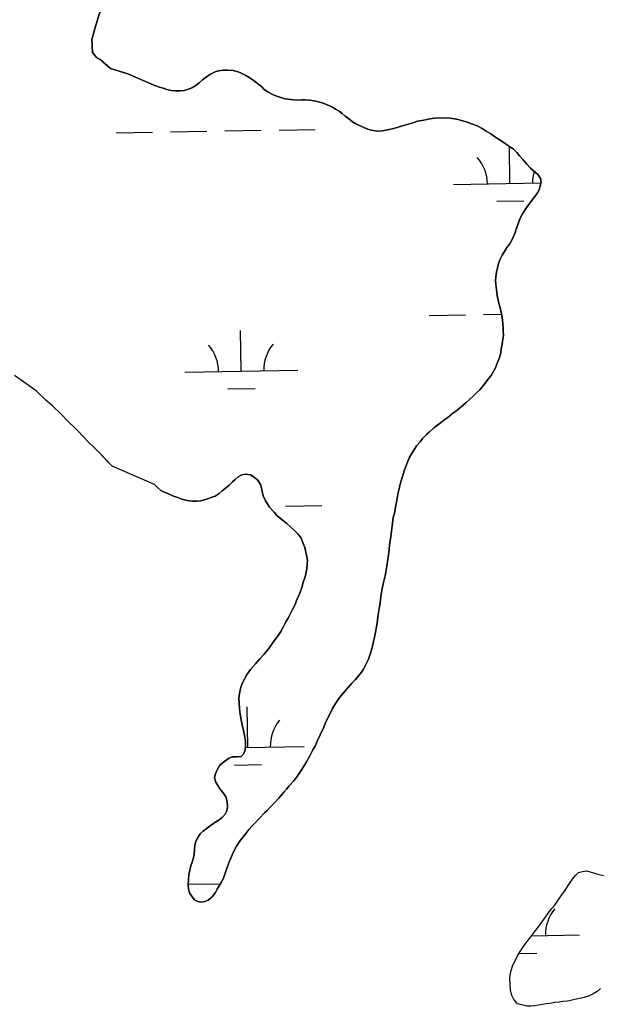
# Model space of a CAD drawing. Extents: x 3887375 to 3925618, y 296674 to 322633.
# Drawn here: x 3898244 to 3898757, y 317372 to 318244 of the extents above; entities that cross this region are included whole.
import ezdxf

# ---------------------------------------------------------------- set-up
doc = ezdxf.new("R2010")
doc.units = 0
doc.layers.add('V-TOPO-SHOR', color=7, linetype='Continuous')
doc.layers.add('V-WETL-SWMP', color=7, linetype='Continuous')

msp = doc.modelspace()

# ---------------------------------------------------------------- linework, layer by layer
at = {"layer": 'V-TOPO-SHOR'}
for points in [[(3898361.93, 318186.91), (3898339.73, 318196.5), (3898324.39, 318201.36), (3898315.26, 318209.21), (3898312.2, 318210.8), (3898308.42, 318215.48), (3898307.83, 318227.05), (3898311.09, 318238.57), (3898314.34, 318249.31), (3898318.3, 318256.18), (3898321.44, 318259.99), (3898327.66, 318263.75), (3898336.19, 318266.7), (3898346.22, 318267.32), (3898380.1, 318252.86)], [(3898663.93, 318141.13), (3898660.5, 318143.51), (3898656.58, 318145.9), (3898652.9, 318148.34), (3898648.48, 318150.59), (3898643.59, 318152.37), (3898640.11, 318153.83), (3898634.77, 318155.34), (3898630.14, 318156.54), (3898624.53, 318157.58), (3898617.99, 318157.66), (3898610.76, 318157.32), (3898606.56, 318156.84), (3898601.4, 318155.72), (3898595.8, 318154.66), (3898590.85, 318153.09), (3898586.63, 318151.76), (3898582.36, 318150.61), (3898577.68, 318149.18), (3898573.23, 318148.04), (3898569.25, 318147.11), (3898564.79, 318146.25), (3898560.56, 318146.02), (3898556.6, 318146.51), (3898552.67, 318147.49), (3898548.95, 318148.92), (3898544.98, 318150.57), (3898541.94, 318152.16), (3898538.38, 318154.26), (3898534.86, 318157.06), (3898531.78, 318159.14), (3898529.18, 318161.42), (3898526.35, 318163.49), (3898523.24, 318165.29), (3898520.6, 318167.13), (3898515.83, 318169.32), (3898512.24, 318170.73), (3898509.33, 318171.59), (3898504.26, 318172.76), (3898500.65, 318173.39), (3898496.51, 318173.63), (3898493.42, 318173.55), (3898489.55, 318173.47), (3898486.15, 318173.71), (3898481.54, 318174.37), (3898478.37, 318174.52), (3898474.98, 318175.61), (3898470.39, 318177.08), (3898467.5, 318178.43), (3898463.39, 318180.6), (3898460.22, 318182.92), (3898458.05, 318185), (3898455.41, 318187.1), (3898452.82, 318189.16), (3898450.41, 318191.02), (3898447.49, 318193.2), (3898444.08, 318195.29), (3898439.97, 318197.18), (3898437.1, 318198.33), (3898432.75, 318199.47), (3898428.13, 318199.96), (3898423.77, 318199.94), (3898419.91, 318199.19), (3898416.87, 318198.44), (3898412.62, 318196.26), (3898409.07, 318194.05), (3898405.73, 318191.38), (3898402.63, 318188.69), (3898399.77, 318186.46), (3898396.69, 318184.48), (3898393.16, 318182.97), (3898389.42, 318181.93), (3898385.92, 318181.58), (3898381.74, 318181.48), (3898378.04, 318181.83), (3898374.13, 318182.89), (3898370.92, 318183.92), (3898367.7, 318184.72), (3898364.26, 318185.99), (3898361.93, 318186.91)], [(3898704.49, 318104.21), (3898702.51, 318107.29), (3898700.26, 318109.45), (3898697.77, 318111.39), (3898695.28, 318113.56), (3898692.6, 318116.66), (3898688.8, 318120.96), (3898686.11, 318124.06), (3898683.66, 318127.16), (3898680.74, 318130.04), (3898677.1, 318132.48), (3898673.69, 318134.68), (3898670.52, 318136.87), (3898667.33, 318138.83), (3898663.93, 318141.13)], [(3898570.63, 317775.83), (3898571.01, 317780.45), (3898572.17, 317787.38), (3898572.79, 317792.23), (3898573.71, 317799.39), (3898574.34, 317804.25), (3898575.67, 317809.54), (3898576.26, 317813.47), (3898577.38, 317819.46), (3898578.49, 317824.99), (3898579.3, 317828.45), (3898580.4, 317833.75), (3898581.42, 317836.73), (3898582.22, 317839.72), (3898583.01, 317842.71), (3898584.3, 317846.62), (3898585.81, 317850.51), (3898588.84, 317857.84), (3898590.32, 317860.57), (3898593.01, 317864.9), (3898594.96, 317867.61), (3898598.34, 317871.68), (3898600.27, 317874.17), (3898604.11, 317877.99), (3898606.5, 317880.23), (3898610.32, 317883.59), (3898614.61, 317886.93), (3898619.84, 317890.94), (3898622.69, 317892.93), (3898626.75, 317896.29), (3898629.6, 317898.28), (3898634.12, 317901.85), (3898638.66, 317905.87), (3898641.77, 317908.79), (3898645.6, 317912.38), (3898647.99, 317914.62), (3898650.86, 317917.31), (3898654.73, 317922.06), (3898657.89, 317926.37), (3898660.79, 317929.98), (3898664.47, 317936.13), (3898667.24, 317943), (3898668.27, 317945.98), (3898669.33, 317950.12), (3898669.89, 317953.12), (3898670.74, 317957.73), (3898671.34, 317962.12), (3898671.68, 317965.36), (3898671.57, 317969.08), (3898671.44, 317972.1), (3898671.33, 317976.05), (3898670.57, 317981.18), (3898669.98, 317984.44), (3898668.76, 317989.82), (3898667.31, 317995.2), (3898666.33, 318000.57), (3898665.57, 318005.7), (3898665.02, 318010.36), (3898664.89, 318013.61), (3898665.01, 318017.09), (3898665.6, 318021.25), (3898666.43, 318025.16), (3898667.48, 318029.07), (3898668.99, 318032.74), (3898670.51, 318036.4), (3898672.7, 318039.58), (3898674.9, 318042.98), (3898677.33, 318046.39), (3898679.29, 318049.57), (3898680.55, 318052.78), (3898681.8, 318055.52), (3898683.08, 318059.2), (3898684.11, 318062.41), (3898685.38, 318065.85), (3898686.65, 318069.06), (3898688.63, 318072.93), (3898690.59, 318076.12), (3898693.02, 318079.52), (3898695.2, 318082.23), (3898697.39, 318085.41), (3898699.81, 318088.58), (3898701.76, 318091.3), (3898703.24, 318094.04), (3898704.28, 318097.72), (3898705.08, 318100.94), (3898704.49, 318104.21)], [(3898363.13, 317833.7), (3898325.65, 317849.89), (3898325.09, 317850.47), (3898321.17, 317854.5), (3898315.16, 317861.02), (3898310.64, 317865.37), (3898303.71, 317872.21), (3898301.3, 317874.7), (3898294.07, 317882.15), (3898285.93, 317890.23), (3898280.81, 317895.51), (3898272.98, 317902.97), (3898267.24, 317907.95), (3898258.8, 317916.04), (3898252.45, 317920.73), (3898239.43, 317929.8)], [(3898363.13, 317833.7), (3898365.46, 317831.21), (3898368.85, 317828.32), (3898371.81, 317826.83), (3898375.02, 317825.57), (3898380.05, 317823.31), (3898383.04, 317822.29), (3898387.39, 317820.52), (3898391.99, 317819.44), (3898396.85, 317818.82), (3898400.55, 317818.71), (3898404.04, 317819.05), (3898409.2, 317820.51), (3898413.19, 317822.01), (3898416.71, 317823.28), (3898420.27, 317825.72), (3898422.9, 317827.96), (3898425.75, 317830.18), (3898429.09, 317832.86), (3898432.21, 317836.01), (3898434.59, 317838.02), (3898437.22, 317840.48), (3898440.53, 317842.23), (3898443.56, 317842.83), (3898447.95, 317842.22), (3898450.45, 317840.52), (3898454.53, 317837.37), (3898457.17, 317833.11), (3898458.37, 317827.27), (3898459.41, 317823.52), (3898461.36, 317819.05), (3898464.89, 317813.6), (3898468.92, 317809.06), (3898471.38, 317806.2), (3898476.13, 317802.33), (3898480.19, 317798.95), (3898484.03, 317795.58), (3898487.63, 317792.21), (3898490.33, 317789.57), (3898493, 317786), (3898494.7, 317781.31), (3898495.99, 317778.02), (3898497.62, 317771.24), (3898498.4, 317766.57), (3898497.91, 317758.7), (3898496.31, 317752.02), (3898494.76, 317747.2), (3898493.7, 317743.29), (3898491.66, 317737.55), (3898488.9, 317731.15), (3898487.87, 317728.16), (3898485.64, 317723.6), (3898484.15, 317720.63), (3898481.43, 317715.38), (3898479.47, 317712.19), (3898476.99, 317707.4), (3898474.78, 317703.53), (3898471.85, 317699.22), (3898468.21, 317694.23), (3898464.81, 317689.47), (3898463.1, 317686.97), (3898459.97, 317683.36), (3898456.36, 317679.53), (3898452.5, 317675.02), (3898448.17, 317670.05), (3898445.01, 317665.75), (3898443.29, 317662.79), (3898441.05, 317658.22), (3898439.53, 317654.32), (3898438.71, 317650.4), (3898438.14, 317647.18), (3898437.81, 317644.17), (3898437.94, 317640.92), (3898438.46, 317635.33), (3898439, 317630.67), (3898439.76, 317625.55), (3898440.78, 317621.1), (3898442.01, 317616.19), (3898442.79, 317611.53), (3898443.56, 317606.86), (3898443.65, 317602.45), (3898443.31, 317598.98), (3898442.04, 317595.77), (3898439.87, 317593.06), (3898436.38, 317592.94), (3898431.97, 317592.85), (3898428.67, 317591.33), (3898424.16, 317588), (3898421.05, 317585.32), (3898418.61, 317581.45), (3898416.84, 317577.1), (3898416.28, 317574.1), (3898417.55, 317570.35), (3898419.31, 317567.51), (3898421.08, 317564.66), (3898423.97, 317560.86), (3898426.19, 317557.54), (3898427.44, 317553.32), (3898427.75, 317548.67)], [(3898427.75, 317548.67), (3898427.18, 317545.21), (3898425.68, 317542.01), (3898423.04, 317539.31), (3898419.47, 317536.64), (3898414.73, 317533.54), (3898409.98, 317529.99), (3898406.17, 317527.09), (3898403.54, 317524.63), (3898401.1, 317520.99), (3898399.62, 317518.26), (3898398.79, 317514.34), (3898398.45, 317510.87), (3898398.31, 317506.47), (3898397.49, 317502.78), (3898396.46, 317499.57), (3898395.44, 317496.59), (3898394.38, 317492.67), (3898393.56, 317488.76), (3898393.17, 317484.13), (3898393.02, 317479.49), (3898393.38, 317476.23), (3898394.19, 317472.49), (3898396.63, 317469.17), (3898398.63, 317466.32), (3898401.6, 317465.06), (3898404.6, 317464.27), (3898407.63, 317464.86), (3898410.69, 317466.16), (3898414.26, 317469.06), (3898417.17, 317472.91), (3898418.66, 317475.88), (3898422.1, 317481.8), (3898424.08, 317485.68), (3898426.63, 317492.55), (3898428.67, 317498.29), (3898431.2, 317504.7), (3898432.71, 317508.37), (3898435.67, 317513.84), (3898439.32, 317519.06), (3898443.19, 317523.8), (3898446.59, 317528.57), (3898449.48, 317531.72), (3898451.88, 317534.2), (3898455.96, 317538.47), (3898460.53, 317543.43), (3898462.92, 317545.44), (3898465.8, 317548.59), (3898468.68, 317551.52), (3898473.01, 317556.25), (3898477.6, 317561.67), (3898480, 317564.14), (3898482.41, 317567.08), (3898486.27, 317571.6), (3898488.93, 317574.99), (3898491.85, 317579.07), (3898495.03, 317584.07), (3898497.72, 317588.4), (3898500.2, 317593.19), (3898503.17, 317598.89), (3898505.14, 317602.31), (3898506.9, 317606.66), (3898509.63, 317612.14), (3898512.87, 317619), (3898514.13, 317622.2), (3898515.88, 317626.09), (3898517.87, 317629.97), (3898520.6, 317635.45), (3898523.29, 317640), (3898526.22, 317644.32), (3898528.64, 317647.25), (3898532.02, 317651.32), (3898534.19, 317653.8), (3898537.8, 317657.86), (3898540.93, 317661.24), (3898543.58, 317664.4), (3898546.24, 317667.8), (3898547.95, 317670.29), (3898549.92, 317673.94), (3898552.41, 317679.2), (3898554.47, 317685.4), (3898556.3, 317691.83), (3898556.87, 317695.07), (3898557.95, 317699.67), (3898558.52, 317702.9), (3898559.37, 317707.74), (3898560.25, 317713.29), (3898560.6, 317716.99), (3898561.41, 317720.44), (3898561.75, 317723.91), (3898562.61, 317728.99), (3898563.17, 317731.98), (3898563.78, 317736.37), (3898564.37, 317740.3), (3898565.48, 317745.83), (3898567.1, 317752.74), (3898567.67, 317756.2), (3898568.54, 317761.51), (3898569.13, 317765.43), (3898570.02, 317771.44), (3898570.63, 317775.83)], [(3898684.09, 317374.4), (3898680.99, 317378.18), (3898679.27, 317381.68), (3898678.05, 317386.78), (3898677.72, 317390.7), (3898677.48, 317397.37), (3898678.36, 317403.09), (3898680.14, 317408.55), (3898681.86, 317411.94), (3898684.32, 317416.91), (3898686.51, 317420.75), (3898689.42, 317425.25), (3898691.57, 317427.94), (3898695.89, 317433.55), (3898700.45, 317439.6), (3898702.38, 317442.3), (3898705.25, 317445.88), (3898709.1, 317451.04), (3898711.03, 317453.97), (3898714.4, 317458.46), (3898717.26, 317461.81), (3898720.65, 317466.98), (3898724.02, 317471.7), (3898725.95, 317474.4), (3898728.37, 317478.23), (3898730.78, 317481.83), (3898733.67, 317485.87), (3898735.82, 317488.33), (3898738.19, 317490.55), (3898741.66, 317491.35), (3898745.36, 317491.92), (3898749.23, 317490.88), (3898752.42, 317489.85), (3898755.38, 317489.07), (3898760.17, 317488)], [(3898757.62, 317388.1), (3898754.54, 317385.45), (3898751.25, 317383.26), (3898747.06, 317381.32), (3898743.11, 317380.07), (3898738.94, 317379.06), (3898733.62, 317378.08), (3898728.29, 317376.88), (3898724.15, 317376.55), (3898721.14, 317375.96), (3898717.22, 317375.63), (3898712.83, 317374.85), (3898709.6, 317374.5), (3898706.6, 317373.9), (3898702.67, 317373.34), (3898699.43, 317372.76), (3898695.97, 317372.41), (3898692.52, 317372.29), (3898684.09, 317374.4)]]:
    msp.add_lwpolyline(points, dxfattribs=at)
at = {"layer": 'V-WETL-SWMP'}
for p, q in [((3898329.43, 318144.48), (3898361.42, 318145.03)), ((3898377.42, 318145.31), (3898409.42, 318145.86)), ((3898425.41, 318146.13), (3898457.41, 318146.68)), ((3898473.41, 318146.96), (3898505.4, 318147.51)), ((3898677.56, 318099.71), (3898677, 318132.54)), ((3898627.57, 318098.85), (3898704.89, 318100.18)), ((3898665.83, 318084.08), (3898689.83, 318084.49)), ((3898606.15, 317983.04), (3898638.14, 317983.59)), ((3898654.14, 317983.86), (3898670.04, 317984.13)), ((3898439.9, 317933.75), (3898439.29, 317969.74)), ((3898389.91, 317932.89), (3898489.9, 317934.6)), ((3898428.17, 317918.11), (3898452.17, 317918.52)), ((3898479.12, 317814.33), (3898511.11, 317814.88)), ((3898445.61, 317601.12), (3898445, 317637.11)), ((3898443.52, 317601.08), (3898495.61, 317601.98)), ((3898433.88, 317585.49), (3898457.88, 317585.9)), ((3898393.04, 317480.13), (3898420.83, 317480.61)), ((3898696.68, 317434.59), (3898738.97, 317435.32)), ((3898685.49, 317418.97), (3898701.24, 317419.24))]:
    msp.add_line(p, q, dxfattribs=at)
for points in [[(3898314.34, 318249.31), (3898311.09, 318238.57), (3898307.83, 318227.06), (3898308.42, 318215.48), (3898312.2, 318210.8), (3898315.26, 318209.21), (3898324.39, 318201.36), (3898339.73, 318196.5), (3898361.93, 318186.91), (3898364.26, 318185.99), (3898367.7, 318184.72), (3898370.92, 318183.92), (3898374.13, 318182.89), (3898378.04, 318181.83), (3898381.74, 318181.48), (3898385.92, 318181.58), (3898389.42, 318181.93), (3898393.16, 318182.97), (3898396.69, 318184.48), (3898399.77, 318186.46), (3898402.63, 318188.69), (3898405.73, 318191.38), (3898409.07, 318194.05), (3898412.62, 318196.26), (3898416.87, 318198.44), (3898419.91, 318199.19), (3898423.77, 318199.94), (3898428.13, 318199.96), (3898432.75, 318199.47), (3898437.09, 318198.33), (3898439.97, 318197.18), (3898444.08, 318195.29), (3898447.49, 318193.2), (3898450.41, 318191.02), (3898452.82, 318189.16), (3898455.41, 318187.09), (3898458.05, 318185), (3898460.22, 318182.92), (3898463.39, 318180.6), (3898467.5, 318178.43), (3898470.39, 318177.08), (3898474.98, 318175.61), (3898478.37, 318174.53), (3898481.54, 318174.37), (3898486.15, 318173.71), (3898489.55, 318173.47), (3898493.41, 318173.55), (3898496.51, 318173.63), (3898500.65, 318173.39), (3898504.26, 318172.76), (3898509.33, 318171.59), (3898512.24, 318170.73), (3898515.83, 318169.32), (3898520.6, 318167.13), (3898523.25, 318165.29), (3898526.36, 318163.49), (3898529.18, 318161.42), (3898531.78, 318159.14), (3898534.86, 318157.06), (3898538.38, 318154.26), (3898541.94, 318152.16), (3898544.98, 318150.57), (3898548.95, 318148.92), (3898552.67, 318147.49), (3898556.6, 318146.51), (3898560.56, 318146.02), (3898564.79, 318146.25), (3898569.25, 318147.11), (3898573.23, 318148.04), (3898577.68, 318149.18), (3898582.36, 318150.61), (3898586.63, 318151.76), (3898590.85, 318153.09), (3898595.8, 318154.66), (3898601.4, 318155.72), (3898606.56, 318156.84), (3898610.76, 318157.32), (3898617.99, 318157.66), (3898624.53, 318157.57), (3898630.14, 318156.54), (3898634.77, 318155.34), (3898640.11, 318153.83), (3898643.59, 318152.37), (3898648.48, 318150.59), (3898652.9, 318148.34), (3898656.58, 318145.9)], [(3898656.58, 318145.9), (3898660.5, 318143.51), (3898663.93, 318141.13), (3898667.33, 318138.83), (3898670.52, 318136.87), (3898673.7, 318134.68), (3898677.1, 318132.48), (3898680.74, 318130.04), (3898683.66, 318127.16), (3898686.11, 318124.06), (3898688.8, 318120.96), (3898692.6, 318116.66), (3898695.29, 318113.56), (3898697.77, 318111.39), (3898700.26, 318109.45), (3898702.51, 318107.29), (3898704.49, 318104.21), (3898705.08, 318100.94), (3898704.28, 318097.72), (3898703.24, 318094.04), (3898701.75, 318091.3), (3898699.81, 318088.58), (3898697.39, 318085.41), (3898695.2, 318082.24), (3898693.02, 318079.52), (3898690.59, 318076.12), (3898688.63, 318072.94), (3898686.65, 318069.06), (3898685.38, 318065.85), (3898684.11, 318062.41), (3898683.08, 318059.2), (3898681.8, 318055.52), (3898680.55, 318052.78), (3898679.29, 318049.57), (3898677.33, 318046.39), (3898674.9, 318042.99), (3898672.7, 318039.58), (3898670.51, 318036.4), (3898669, 318032.74), (3898667.48, 318029.07), (3898666.43, 318025.16), (3898665.6, 318021.24), (3898665.01, 318017.09), (3898664.89, 318013.61), (3898665.02, 318010.36), (3898665.56, 318005.7), (3898666.33, 318000.57), (3898667.31, 317995.2), (3898668.76, 317989.82), (3898669.98, 317984.44), (3898670.57, 317981.18), (3898671.33, 317976.05), (3898671.44, 317972.1), (3898671.57, 317969.08), (3898671.68, 317965.36), (3898671.34, 317962.12), (3898670.74, 317957.73), (3898669.89, 317953.12), (3898669.33, 317950.12), (3898668.27, 317945.98), (3898667.24, 317943), (3898664.47, 317936.13), (3898660.79, 317929.98), (3898657.89, 317926.36), (3898654.73, 317922.06), (3898650.86, 317917.31), (3898647.99, 317914.62), (3898645.6, 317912.38), (3898641.77, 317908.79), (3898638.66, 317905.87), (3898634.12, 317901.85), (3898629.59, 317898.28), (3898626.75, 317896.28), (3898622.69, 317892.93), (3898619.84, 317890.94), (3898614.61, 317886.93), (3898610.32, 317883.59), (3898606.5, 317880.23), (3898604.11, 317877.99), (3898600.27, 317874.17), (3898598.34, 317871.68), (3898594.96, 317867.62), (3898593.01, 317864.9), (3898590.32, 317860.57), (3898588.84, 317857.84), (3898585.81, 317850.51), (3898584.3, 317846.62), (3898583.01, 317842.71), (3898582.22, 317839.72), (3898581.42, 317836.73), (3898580.4, 317833.75), (3898579.3, 317828.45), (3898578.49, 317824.99), (3898577.38, 317819.46), (3898576.26, 317813.47), (3898575.67, 317809.54), (3898574.34, 317804.25), (3898573.71, 317799.39), (3898572.79, 317792.23), (3898572.17, 317787.38), (3898571.01, 317780.46)], [(3898325.65, 317849.89), (3898325.09, 317850.47), (3898321.18, 317854.5), (3898315.16, 317861.02), (3898310.64, 317865.37), (3898303.71, 317872.21), (3898301.3, 317874.7), (3898294.07, 317882.15), (3898285.93, 317890.23), (3898280.81, 317895.51), (3898272.98, 317902.97), (3898267.24, 317907.96), (3898258.8, 317916.04), (3898252.45, 317920.73), (3898239.43, 317929.8)], [(3898427.18, 317545.21), (3898427.75, 317548.67), (3898427.44, 317553.32), (3898426.19, 317557.54), (3898423.97, 317560.86), (3898421.08, 317564.66), (3898419.31, 317567.51), (3898417.55, 317570.35), (3898416.28, 317574.1), (3898416.84, 317577.1), (3898418.61, 317581.45), (3898421.05, 317585.32), (3898424.16, 317588), (3898428.67, 317591.33), (3898431.97, 317592.85), (3898436.38, 317592.94), (3898439.87, 317593.06), (3898442.04, 317595.77), (3898443.31, 317598.98), (3898443.65, 317602.45), (3898443.56, 317606.86), (3898442.79, 317611.53), (3898442.01, 317616.19), (3898440.78, 317621.1), (3898439.76, 317625.54), (3898439, 317630.67), (3898438.46, 317635.33), (3898437.94, 317640.92), (3898437.81, 317644.17), (3898438.14, 317647.18), (3898438.71, 317650.41), (3898439.54, 317654.32), (3898441.05, 317658.22), (3898443.29, 317662.79), (3898445.01, 317665.75), (3898448.17, 317670.05), (3898452.5, 317675.02), (3898456.36, 317679.53), (3898459.97, 317683.36), (3898463.1, 317686.97), (3898464.81, 317689.47), (3898468.21, 317694.23), (3898471.85, 317699.22), (3898474.78, 317703.53), (3898476.99, 317707.4), (3898479.47, 317712.19), (3898481.43, 317715.38), (3898484.15, 317720.63), (3898485.64, 317723.6), (3898487.87, 317728.16), (3898488.9, 317731.15), (3898491.66, 317737.55), (3898493.7, 317743.29), (3898494.76, 317747.2), (3898496.3, 317752.02), (3898497.91, 317758.7), (3898498.4, 317766.57), (3898497.62, 317771.24), (3898495.99, 317778.02), (3898494.7, 317781.31), (3898493, 317786), (3898490.33, 317789.57), (3898487.63, 317792.21), (3898484.03, 317795.58), (3898480.19, 317798.95), (3898476.13, 317802.33), (3898471.38, 317806.2), (3898468.92, 317809.06), (3898464.89, 317813.6), (3898461.36, 317819.05), (3898459.41, 317823.52), (3898458.37, 317827.27), (3898457.17, 317833.11), (3898454.52, 317837.37), (3898450.45, 317840.52), (3898447.95, 317842.22), (3898443.56, 317842.83), (3898440.53, 317842.23), (3898437.22, 317840.48), (3898434.59, 317838.02), (3898432.21, 317836.01), (3898429.09, 317832.86), (3898425.75, 317830.18), (3898422.9, 317827.96), (3898420.27, 317825.72), (3898416.71, 317823.28), (3898413.19, 317822.01), (3898409.2, 317820.51), (3898404.04, 317819.05), (3898400.55, 317818.7), (3898396.85, 317818.82), (3898391.99, 317819.45), (3898387.39, 317820.52), (3898383.04, 317822.29), (3898380.05, 317823.31), (3898375.02, 317825.57), (3898371.81, 317826.83), (3898368.85, 317828.32), (3898365.46, 317831.21), (3898363.13, 317833.7), (3898325.65, 317849.89)], [(3898571.01, 317780.46), (3898570.63, 317775.83), (3898570.02, 317771.44), (3898569.13, 317765.43), (3898568.54, 317761.51), (3898567.67, 317756.2), (3898567.1, 317752.74), (3898565.48, 317745.83), (3898564.37, 317740.3), (3898563.78, 317736.37), (3898563.17, 317731.98), (3898562.61, 317728.99), (3898561.75, 317723.91), (3898561.41, 317720.44), (3898560.6, 317716.99), (3898560.25, 317713.29), (3898559.37, 317707.74), (3898558.52, 317702.9), (3898557.95, 317699.67), (3898556.87, 317695.06), (3898556.3, 317691.83), (3898554.47, 317685.4), (3898552.41, 317679.2), (3898549.92, 317673.94), (3898547.95, 317670.29), (3898546.24, 317667.8), (3898543.58, 317664.4), (3898540.92, 317661.24), (3898537.8, 317657.86), (3898534.19, 317653.8), (3898532.02, 317651.32), (3898528.64, 317647.26), (3898526.22, 317644.32), (3898523.3, 317640), (3898520.6, 317635.45), (3898517.87, 317629.97), (3898515.88, 317626.09), (3898514.13, 317622.2), (3898512.87, 317618.99), (3898509.63, 317612.14), (3898506.9, 317606.66), (3898505.14, 317602.31), (3898503.17, 317598.89), (3898500.2, 317593.19), (3898497.72, 317588.4), (3898495.03, 317584.07), (3898491.85, 317579.07), (3898488.93, 317574.99), (3898486.27, 317571.6), (3898482.41, 317567.08), (3898480, 317564.14), (3898477.6, 317561.67), (3898473.01, 317556.25), (3898468.68, 317551.52), (3898465.8, 317548.59), (3898462.92, 317545.44), (3898460.53, 317543.43), (3898455.96, 317538.47), (3898451.88, 317534.2), (3898449.48, 317531.72), (3898446.59, 317528.57), (3898443.19, 317523.8), (3898439.32, 317519.06), (3898435.67, 317513.84), (3898432.71, 317508.37), (3898431.2, 317504.7), (3898428.67, 317498.29), (3898426.63, 317492.55), (3898424.08, 317485.68), (3898422.1, 317481.8), (3898418.66, 317475.88), (3898417.17, 317472.91), (3898414.26, 317469.06), (3898410.69, 317466.16), (3898407.63, 317464.86), (3898404.6, 317464.27), (3898401.6, 317465.06), (3898398.63, 317466.32), (3898396.63, 317469.17), (3898394.19, 317472.49), (3898393.38, 317476.23), (3898393.02, 317479.49), (3898393.17, 317484.13), (3898393.56, 317488.76), (3898394.38, 317492.67), (3898395.44, 317496.58), (3898396.46, 317499.57), (3898397.49, 317502.78), (3898398.31, 317506.47), (3898398.45, 317510.87), (3898398.8, 317514.34), (3898399.62, 317518.26), (3898401.1, 317520.99), (3898403.54, 317524.63), (3898406.17, 317527.1), (3898409.98, 317529.99), (3898414.73, 317533.55), (3898419.47, 317536.64), (3898423.04, 317539.31), (3898425.68, 317542.01), (3898427.18, 317545.21)], [(3898757.62, 317388.1), (3898754.54, 317385.45), (3898751.25, 317383.26), (3898747.06, 317381.32), (3898743.11, 317380.07), (3898738.94, 317379.06), (3898733.62, 317378.08), (3898728.29, 317376.88), (3898724.15, 317376.55), (3898721.14, 317375.96), (3898717.22, 317375.63), (3898712.83, 317374.85), (3898709.6, 317374.49), (3898706.6, 317373.9), (3898702.67, 317373.34), (3898699.43, 317372.76), (3898695.98, 317372.41), (3898692.52, 317372.29), (3898684.09, 317374.4), (3898680.99, 317378.18), (3898679.27, 317381.68), (3898678.06, 317386.78), (3898677.72, 317390.7), (3898677.48, 317397.37), (3898678.35, 317403.09), (3898680.14, 317408.55), (3898681.86, 317411.94), (3898684.32, 317416.91), (3898686.51, 317420.75), (3898689.42, 317425.25), (3898691.57, 317427.94), (3898695.89, 317433.54), (3898700.45, 317439.6), (3898702.38, 317442.3), (3898705.25, 317445.88), (3898709.1, 317451.04), (3898711.03, 317453.97), (3898714.4, 317458.46), (3898717.26, 317461.81), (3898720.65, 317466.99), (3898724.02, 317471.7), (3898725.95, 317474.4), (3898728.37, 317478.23), (3898730.78, 317481.83), (3898733.67, 317485.87), (3898735.82, 317488.33), (3898738.19, 317490.55), (3898741.66, 317491.35), (3898745.36, 317491.92), (3898749.23, 317490.88), (3898752.42, 317489.86), (3898755.38, 317489.07), (3898760.17, 317488)]]:
    msp.add_lwpolyline(points, dxfattribs=at)
for centre, start, end in [((3898622.32, 318099.24), 0.21154, 41.7552), ((3898732.79, 318101.13), 164.48456, 181.75519), ((3898384.66, 317933.27), 0.21154, 41.7552), ((3898495.13, 317935.17), 140.21154, 181.75519), ((3898500.84, 317602.54), 140.21154, 181.75519), ((3898744.21, 317435.88), 140.21154, 181.75519)]:
    msp.add_arc(centre, 35.25, start, end, dxfattribs=at)

doc.saveas('drawing.dxf')
